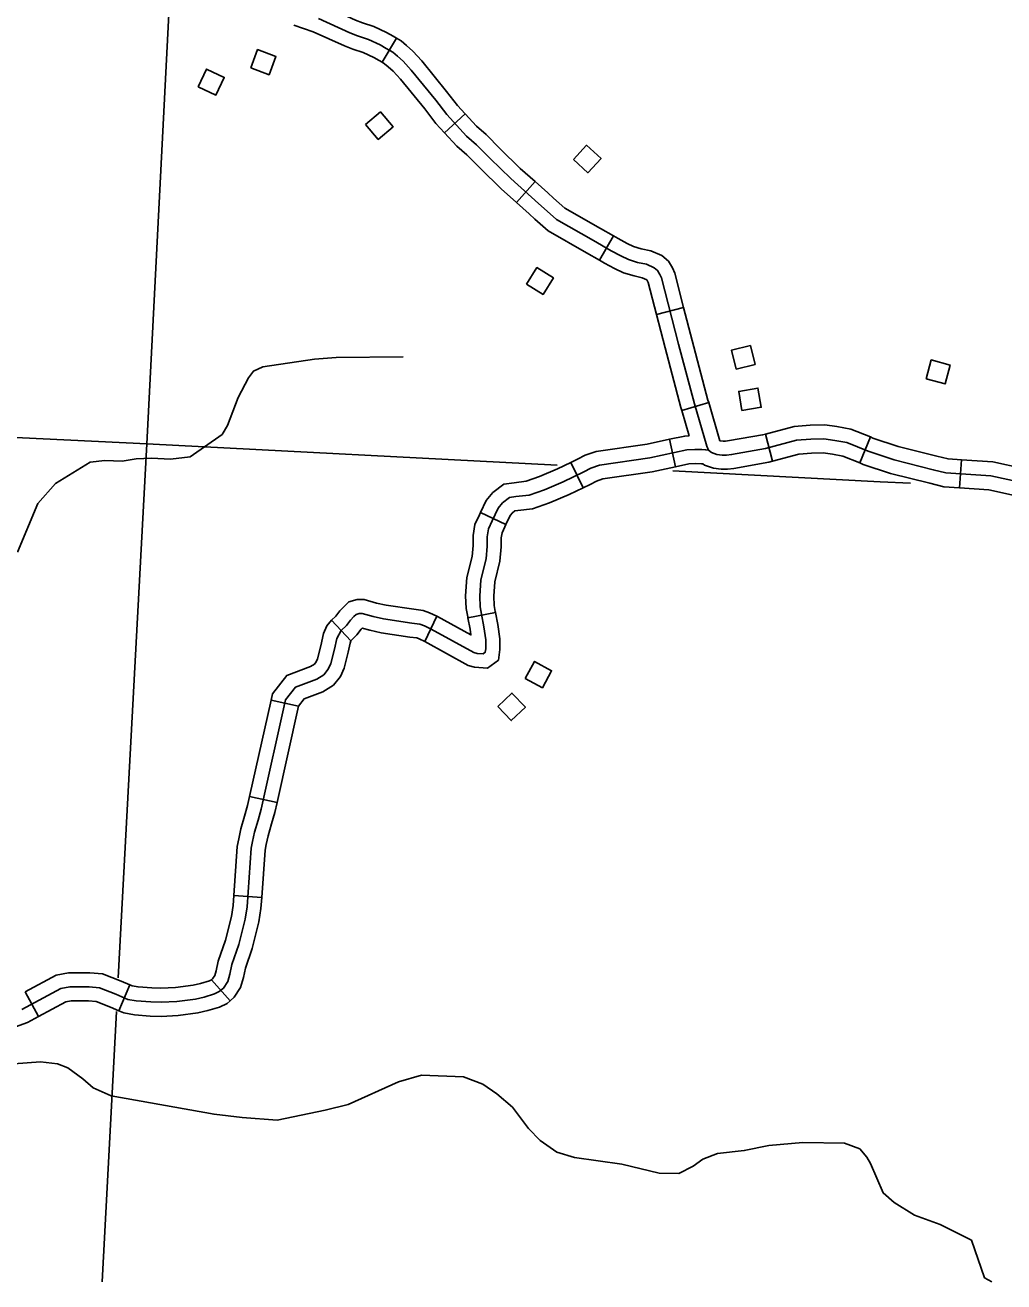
# Model space of a CAD drawing. Extents: x 653372 to 905732, y 627442 to 787275.
# Drawn here: x 821648 to 826880, y 627442 to 634160 of the extents above; entities that cross this region are included whole.
import ezdxf

# ---------------------------------------------------------------- set-up
doc = ezdxf.new("R2010")
doc.units = 0
for name, color, linetype in [('Level 32', 7, 'Continuous'), ('Level 35', 7, 'Continuous'), ('Level 5', 7, 'Continuous'), ('Level 56', 7, 'Continuous')]:
    doc.layers.add(name, color=color, linetype=linetype)

msp = doc.modelspace()

# ---------------------------------------------------------------- linework, layer by layer
at = {"layer": 'Level 32'}
for p, q in [((823556, 633962.3), (823633.5, 634090.7)), ((823890.6, 633583.9), (824000.9, 633685.6)), ((824274.9, 633211.7), (824374.7, 633323.7)), ((824718.8, 632902.9), (824793.5, 633033)), ((825022.9, 632613.2), (825168.1, 632650.6)), ((825158, 632100.3), (825302, 632142.5)), ((825644, 631829), (825605.3, 631974)), ((825124.4, 631799.3), (825093, 631946)), ((826109.6, 631819.6), (826166.2, 631958.5)), ((826643.5, 631686.8), (826653.2, 631836.5)), ((824630.4, 631686.7), (824565.3, 631821.9)), ((824217.8, 631490.6), (824082.6, 631555.5)), ((824162.3, 631020.3), (824015.1, 630991.5)), ((823388.7, 630869.5), (823285.8, 630978.7)), ((823785, 630865.1), (823848, 631001.2)), ((822963.2, 630552), (823109.6, 630519.3)), ((822848.3, 630036.6), (822994.7, 630004)), ((822763.4, 629506.4), (822913, 629495.7)), ((822208.2, 629029.1), (822149.7, 628891)), ((822643.9, 629056), (822744.4, 628944.5)), ((821648.1, 628991.8), (821719.6, 628859.9))]:
    msp.add_line(p, q, dxfattribs=at)
for points in [[(823133.2, 634302.3), (823243.8, 634264.7), (823413.2, 634187.6), (823451, 634172.9), (823511.2, 634152.7), (823579, 634121.2), (823615.8, 634101.4), (823633.5, 634090.7)], [(823216.1, 634194.9), (823384.1, 634118.4), (823425.5, 634102.3), (823483.4, 634082.9), (823545.4, 634054.1), (823578.6, 634036.2), (823613.9, 634015), (823638, 633994), (823668.6, 633967.2), (823711, 633919.9), (823842.7, 633758.7), (823901.5, 633682.7), (824008.1, 633567.2), (824060.6, 633520.6), (824134.7, 633446.5), (824243.8, 633339.8), (824392.6, 633207.3), (824423.2, 633179.4), (824488.8, 633121.2), (824686.4, 633008), (824781.4, 632953.5), (824832.2, 632926.1), (824873.2, 632906.9), (824922.1, 632891.9), (824969, 632881.5), (825011.1, 632863.4), (825028.6, 632848.8), (825041.5, 632827.1), (825049.9, 632808.9), (825141.2, 632454.6), (825225.9, 632135.5), (825292.2, 631909.3), (825301, 631887.1)], [(823085, 634160.3), (823188.5, 634125.1), (823354.9, 634049.3), (823400, 634031.8), (823455.6, 634013.1), (823511.8, 633987), (823541.4, 633971.1), (823556, 633962.3)], [(823633.5, 634090.7), (823658.2, 634075.8), (823687.2, 634050.5), (823721.4, 634020.7), (823768, 633968.7), (823901.4, 633805.4), (823958.8, 633731.2), (824000.9, 633685.6)], [(823556, 633962.3), (823569.6, 633954.1), (823588.7, 633937.5), (823615.8, 633913.8), (823654, 633871.1), (823784, 633712.1), (823844.2, 633634.3), (823890.6, 633583.9)], [(824000.9, 633685.6), (824060.6, 633620.8), (824112, 633575.3), (824187.5, 633499.8), (824295, 633394.7), (824374.7, 633323.7)], [(823890.6, 633583.9), (823955.5, 633513.5), (824009.2, 633466), (824082, 633393.2), (824192.6, 633285), (824274.9, 633211.7)], [(824374.7, 633323.7), (824442.8, 633263), (824473.3, 633235.2), (824532.8, 633182.5), (824723.7, 633073.1), (824793.5, 633033)], [(824274.9, 633211.7), (824342.4, 633151.6), (824373, 633123.6), (824444.8, 633060), (824649.1, 632943), (824718.8, 632902.9)], [(824793.5, 633033), (824817.8, 633019), (824865.9, 632993.1), (824900.2, 632977.1), (824941.2, 632964.5), (824992.1, 632953.2), (825050.7, 632928), (825086.6, 632898.2), (825108, 632862), (825120.8, 632834.2), (825168.1, 632650.6)], [(824718.8, 632902.9), (824744.9, 632887.9), (824798.5, 632859.1), (824846.2, 632836.7), (824903, 632819.3), (824945.8, 632809.9), (824970.9, 632799.1), (824975, 632792.2), (824979, 632783.6), (825022.9, 632613.2)], [(825168.1, 632650.6), (825213.8, 632473.6), (825298.1, 632155.7), (825302, 632142.5)], [(825022.9, 632613.2), (825068.6, 632435.6), (825153.6, 632115.4), (825158, 632100.3)], [(825158, 632100.3), (825197.7, 631965.2)], [(825302, 632142.5), (825361.8, 631938.4)], [(825093, 631946), (825174.4, 631963.4), (825197.7, 631965.2)], [(825361.8, 631938.4), (825379.2, 631936), (825392.5, 631935.9), (825412.8, 631938.8), (825590.3, 631969.9), (825605.3, 631974)], [(825605.3, 631974), (825758.6, 632014.9), (825843.7, 632022.3), (825922.6, 632023), (825987.1, 632014.5), (826061.9, 632001), (826166.2, 631958.5)], [(823337.3, 630924.1), (823365.9, 630951.1), (823387.7, 630980), (823405.6, 630998.3), (823417.1, 631009.8), (823433.2, 631014.2), (823450, 631014.4), (823508.6, 630998), (823564.6, 630985.9), (823715.7, 630962.9), (823758.7, 630957.4), (823782.1, 630949), (823819.2, 630931.9), (824045.8, 630807), (824063.8, 630801.6), (824097.1, 630799.2), (824107.8, 630807.3), (824110.5, 630826.7), (824110.4, 630848.3), (824111.2, 630874), (824100.8, 630944), (824087.5, 631012), (824080.3, 631049.8), (824077.9, 631108), (824083.9, 631194.9), (824111.7, 631306.9), (824117.9, 631375), (824118, 631425.1), (824124.9, 631468.1), (824144.2, 631510.7), (824176.9, 631578.6), (824200, 631607.2), (824236.5, 631635), (824271.8, 631639.6), (824342.5, 631647.9), (824424.1, 631676.5), (824524.7, 631719), (824635, 631772.2), (824672.4, 631791.8), (824718.5, 631808), (824986.7, 631846.5), (825185.2, 631889), (825228.7, 631892.3), (825266, 631890.7), (825285.1, 631890.1), (825301, 631887.1), (825316.7, 631874.7), (825344.9, 631865), (825373.7, 631861.1), (825397.6, 631860.9), (825424.6, 631864.7), (825606.5, 631896.6), (825771.6, 631940.8), (825847.3, 631947.3), (825918, 631948), (825975.5, 631940.4), (826040.9, 631928.5), (826154.1, 631882.4), (826294.2, 631835.5), (826502.7, 631783.7), (826570.3, 631766.7), (826809.4, 631751.3), (826967.5, 631716.1)], [(824565.3, 631821.9), (824601.3, 631839.2), (824642.4, 631860.7), (824700.5, 631881.2), (824973.5, 631920.4), (825093, 631946)], [(826166.2, 631958.5), (826180.1, 631952.8), (826315.1, 631907.6), (826520.9, 631856.4), (826581.9, 631841.1), (826653.2, 631836.5)], [(825124.4, 631799.3), (825195.9, 631814.6), (825230, 631817.2), (825263.2, 631815.8), (825270.6, 631815.5), (825280.3, 631807.9), (825327.5, 631791.7), (825368.3, 631786.1), (825402.6, 631785.8), (825436.4, 631790.6), (825622.7, 631823.3), (825644, 631829)], [(825644, 631829), (825784.6, 631866.6), (825850.9, 631872.3), (825913.4, 631872.9), (825963.9, 631866.2), (826019.9, 631856.1), (826109.6, 631819.6)], [(826653.2, 631836.5), (826820.1, 631825.8), (826982.2, 631789.6), (827128.5, 631764.1), (827189.6, 631745.1)], [(824082.6, 631555.5), (824113.1, 631619), (824147.4, 631661.4), (824206.9, 631706.8), (824262.6, 631714.1), (824325.5, 631721.4), (824397, 631746.5), (824493.8, 631787.4), (824565.3, 631821.9)], [(824630.4, 631686.7), (824668.7, 631705.1), (824702.4, 631722.8), (824736.4, 631734.8), (824999.9, 631772.7), (825124.4, 631799.3)], [(826109.6, 631819.6), (826128, 631812.1), (826273.2, 631763.5), (826484.5, 631710.9), (826558.6, 631692.3), (826643.5, 631686.8)], [(824217.8, 631490.6), (824240.7, 631538.2), (824252.7, 631553), (824266.1, 631563.2), (824281.1, 631565.2), (824359.4, 631574.3), (824451.1, 631606.5), (824555.6, 631650.7), (824630.4, 631686.7)], [(826643.5, 631686.8), (826798.8, 631676.8), (826952.9, 631642.5), (827093.1, 631618), (827145, 631601.8)], [(824015.1, 630991.5), (824013.9, 630997.7), (824005.6, 631041.1), (824002.7, 631109.1), (824009.6, 631206.6), (824037.5, 631319.4), (824042.9, 631378.5), (824043, 631431.1), (824052.4, 631489.9), (824076.3, 631542.4), (824082.6, 631555.5)], [(824162.3, 631020.2), (824161.1, 631026.2), (824155, 631058.4), (824153, 631106.9), (824158.3, 631183.2), (824185.8, 631294.4), (824192.9, 631371.4), (824193, 631419.1), (824197.3, 631446.2), (824212.2, 631478.9), (824217.8, 631490.6)], [(823285.8, 630978.7), (823309.8, 631001.3), (823330.7, 631029.1), (823352.3, 631051.1), (823378.1, 631076.9), (823422.8, 631089.1), (823459.8, 631089.5), (823526.7, 631070.8), (823578.2, 631059.7), (823726.1, 631037.2), (823776.2, 631030.8), (823810.5, 631018.5), (823848, 631001.2)], [(823785, 630865.1), (823785.3, 630864.9), (824016.6, 630737.5), (824050.1, 630727.4), (824119.8, 630722.4), (824177.8, 630766.1), (824185.5, 630821.6), (824185.4, 630847.2), (824186.4, 630878.5), (824174.7, 630956.7), (824162.3, 631020.3)], [(823285.8, 630978.7), (823260.3, 630948.2), (823242.5, 630907.8), (823229.2, 630841.8), (823210.9, 630772.4), (823203.5, 630755.9), (823194.1, 630743.8), (823173.6, 630731), (823046.8, 630683.8), (822970.6, 630585.4), (822963.2, 630552)], [(823848, 631001.2), (823853.1, 630998.9), (824031.4, 630900.6), (824026.8, 630931.3), (824015.1, 630991.5)], [(823337.3, 630924.1), (823313.7, 630881.6), (823302.3, 630824.8), (823281.8, 630747.5), (823268.4, 630717.2), (823245.2, 630687.3), (823206.9, 630663.3), (823093, 630621), (823040.2, 630552.7), (822910.2, 629969.3), (822893.3, 629910.1), (822874.7, 629845.2), (822863.4, 629795.4), (822856.8, 629759.4), (822834.3, 629445.8), (822824.5, 629380.8), (822790.6, 629246), (822752.7, 629137.4), (822743, 629086.5), (822730.8, 629047.6), (822707.8, 629012.6), (822686.2, 628993.1), (822660.3, 628981.1), (822605.9, 628964), (822558.9, 628953.5), (822458.9, 628940.1), (822374.7, 628936.2), (822320.9, 628937.8), (822242.5, 628943.8), (822197.9, 628952), (822133, 628979.6), (822045.4, 629014.2), (821990.7, 629018.6), (821945, 629019), (821887.4, 629018.9), (821839.6, 629010.3), (821630.8, 628897.1)], [(823388.7, 630869.5), (823422, 630900.9), (823444.6, 630931), (823450, 630936.5), (823490.6, 630925.2), (823551.1, 630912.1), (823705.3, 630888.6), (823741.1, 630884), (823753.7, 630879.5), (823785, 630865.1)], [(823388.7, 630869.5), (823384.9, 630855.4), (823375.3, 630807.8), (823352.8, 630722.5), (823333.3, 630678.5), (823296.3, 630630.8), (823240.2, 630595.7), (823139.2, 630558.1), (823109.7, 630520.1), (823109.6, 630519.3)], [(822963.2, 630552), (822848.3, 630036.6)], [(823109.6, 630519.3), (822994.7, 630004)], [(822848.3, 630036.6), (822837.5, 629987.8), (822821.2, 629930.7), (822802, 629863.8), (822790, 629810.5), (822782.3, 629768.9), (822763.4, 629506.4)], [(822994.7, 630004), (822982.9, 629950.9), (822965.4, 629889.5), (822947.4, 629826.6), (822936.9, 629780.3), (822931.3, 629749.8), (822913, 629495.7)], [(822763.4, 629506.4), (822759.7, 629454.1), (822750.9, 629395.5), (822718.6, 629267.5), (822680.1, 629156.9), (822670.1, 629104.8), (822662.3, 629079.9), (822650.5, 629061.8), (822643.9, 629056)], [(822913, 629495.7), (822908.9, 629437.6), (822898.2, 629366), (822862.5, 629224.4), (822825.3, 629117.9), (822815.8, 629068.2), (822799.3, 629015.2), (822765.2, 628963.3), (822744.4, 628944.5)], [(822208.2, 629029.1), (822161.4, 629049), (822062.5, 629088.1), (821994, 629093.6), (821945.3, 629094), (821880.6, 629093.9), (821814.5, 629082), (821648.1, 628991.8)], [(822644.4, 629056.4), (822633.2, 629051.2), (822586.4, 629036.5), (822545.7, 629027.4), (822452.2, 629014.8), (822374.1, 629011.2), (822324.9, 629012.7), (822252.1, 629018.3), (822219.6, 629024.3), (822208.2, 629029.1)], [(822149.7, 628891), (822104.5, 628910.2), (822028.2, 628940.3), (821987.3, 628943.6), (821944.7, 628944), (821894.2, 628944), (821864.8, 628938.6), (821719.6, 628859.9)], [(822744.4, 628944.5), (822728, 628929.8), (822687.4, 628911), (822625.3, 628891.5), (822572.1, 628879.6), (822465.7, 628865.3), (822375.3, 628861.1), (822316.9, 628862.9), (822232.8, 628869.3), (822176.2, 628879.7), (822149.7, 628891)], [(821719.6, 628859.9), (821661.4, 628828.4), (821595.9, 628804.9), (821545.9, 628788.6), (821431.7, 628775.6), (821362.6, 628777.6), (821288, 628781.4), (821217, 628786.5), (821164.5, 628790.4)]]:
    msp.add_lwpolyline(points, dxfattribs=at)
at = {"layer": 'Level 35'}
for points in [[(823669.3, 632387.6), (823311.1, 632382.7), (823194.3, 632374.4), (822919.5, 632334.3), (822868.3, 632310), (822841.9, 632275.4), (822786.5, 632170.2), (822729.6, 632020), (822701, 631972.5), (822529.8, 631852.9), (822425.9, 631840.4), (822324.2, 631844.8), (822241.4, 631841), (822167.4, 631829.1), (822073.7, 631832.4), (821995.8, 631824.5), (821810.7, 631709.2), (821716.4, 631602.5), (821608.1, 631342.1)], [(822995.1, 628305.9), (822807.7, 628319.5), (822658.4, 628337.7), (822107.2, 628436.5), (822012.1, 628478.8), (821955.9, 628527.6), (821875.9, 628585.8), (821821.4, 628607.5), (821729.7, 628617.8), (821301.4, 628585.9), (821191.5, 628572.5), (821005.5, 628536.2), (820920.7, 628511.7), (820839.5, 628482.7), (820765.5, 628457), (820704.8, 628413.4), (820581.8, 628264.2), (820516.4, 628225.2), (820425.4, 628207.5), (820116.8, 628106.9), (819961.9, 628080.1), (819887.6, 628048.1), (819839.9, 628021.1)], [(826815, 627441.6), (826776.4, 627463.2), (826707.4, 627664.1), (826539, 627748.5), (826402, 627797.4), (826294.3, 627865), (826234.1, 627916.8), (826167.5, 628073.7), (826148.1, 628109), (826109.8, 628153.5), (826028.4, 628182.7), (825806, 628186.9), (825624.3, 628171.4), (825492.3, 628143.3), (825348.4, 628127.4), (825271.2, 628097.5), (825219.8, 628060.2), (825142.5, 628020.3), (825036.8, 628022.8), (824837, 628071.7), (824584.1, 628107.3), (824489.8, 628134.6), (824401.9, 628197.8), (824338.9, 628260.7), (824253.7, 628374.9), (824170, 628447.1), (824093.9, 628498.2), (823990.7, 628537.6), (823766.4, 628546.8), (823644.2, 628511.6), (823374.2, 628389.4), (823251.1, 628359.2), (822995.1, 628305.9)]]:
    msp.add_lwpolyline(points, dxfattribs=at)
at = {"layer": 'Level 5'}
for points in [[(822427.5, 634430.9), (822298.2, 631921.9)], [(820635, 632002.6), (822298.2, 631921.9)], [(822298.2, 631921.9), (822146.1, 629067.6)], [(822298.2, 631921.9), (824492.3, 631808.6)], [(825111, 631776.6), (826218.2, 631719.4), (826380, 631712)], [(822136.4, 628886.3), (822059.4, 627441.6)]]:
    msp.add_lwpolyline(points, dxfattribs=at)
at = {"layer": 'Level 56'}
for points in [[(822854.2, 633932.2), (822891, 634029.5), (822988.6, 633992.7), (822951.9, 633895.3)], [(822573.8, 633831.3), (822618.2, 633925.4), (822712.6, 633880.8), (822668.1, 633786.7)], [(823468.2, 633628.4), (823547.4, 633696), (823615.1, 633616.6), (823535.9, 633549)], [(824579.3, 633441.2), (824649.5, 633518.1), (824726.6, 633447.7), (824656.4, 633370.8)], [(824328.6, 632776.1), (824383.8, 632864.3), (824472.3, 632809), (824417.1, 632720.7)], [(825448.7, 632321.3), (825423.7, 632422.3), (825525, 632447.4), (825550, 632346.4)], [(826464.6, 632269.9), (826491.8, 632370.4), (826592.5, 632343.1), (826565.3, 632242.6)], [(825479.9, 632099.4), (825462.3, 632202), (825565.2, 632219.7), (825582.8, 632117.1)], [(824321.1, 630667.5), (824371, 630758.8), (824462.6, 630708.8), (824412.8, 630617.5)], [(824174.7, 630518), (824250.5, 630589.3), (824322.1, 630513.3), (824246.3, 630442)]]:
    msp.add_lwpolyline(points, close=True, dxfattribs=at)

doc.saveas('drawing.dxf')
